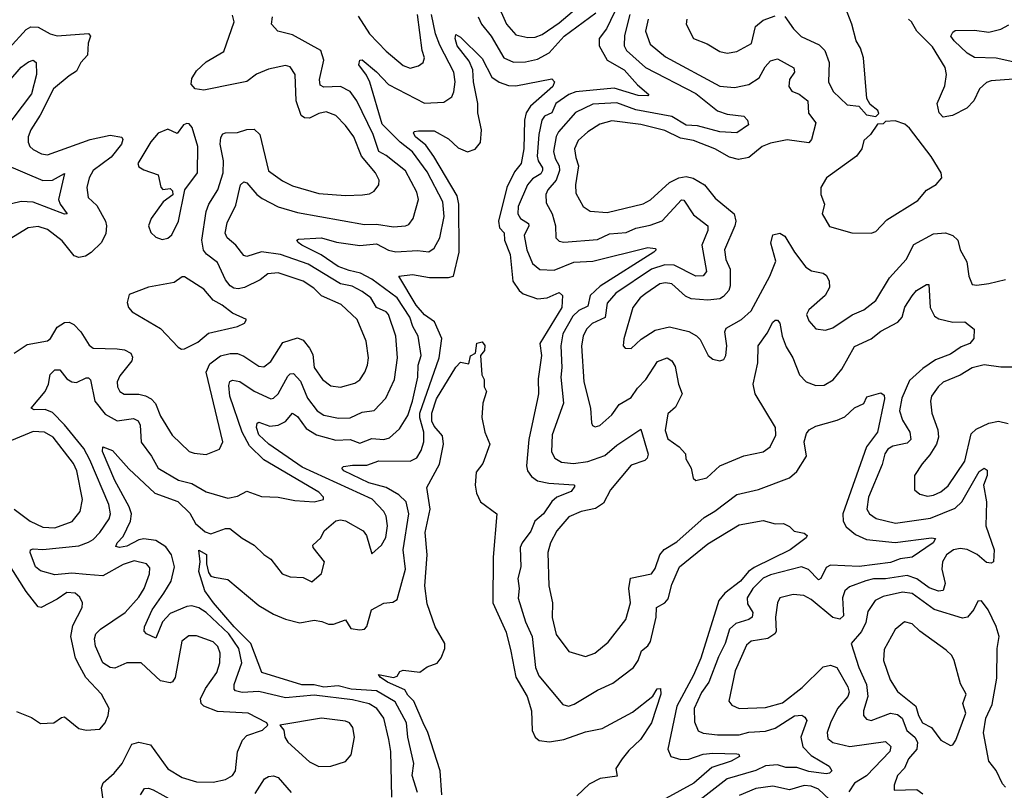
# Model space of a CAD drawing. Extents: x 1468344 to 1613994, y 525695 to 643861.
# Tile 325 of 427: x 1535328 to 1539429, y 626134 to 629343. Entities that reach past the tile are written whole.
import ezdxf

# ---------------------------------------------------------------- set-up
doc = ezdxf.new("R2010")
doc.units = 0

msp = doc.modelspace()

# ---------------------------------------------------------------- linework, layer by layer
at = {"layer": '0CON10XD'}
for points in [[(1537315.3, 629415), (1537355.8, 629325), (1537395, 629280.8), (1537445, 629268.9), (1537475, 629271.2), (1537505, 629282), (1537575, 629331), (1537701.9, 629438.2)], [(1538895, 628940), (1538907.5, 628952.5), (1538902.5, 628965), (1538870.5, 628990.5), (1538856.7, 629015), (1538843.1, 629185), (1538830, 629225), (1538812.1, 629255), (1538794.5, 629325), (1538755.8, 629424.2)], [(1537238.5, 629355), (1537251.7, 629325), (1537292.3, 629275), (1537344.8, 629184.8), (1537385, 629166.9), (1537435, 629167.7), (1537485, 629179.6), (1537533.4, 629205), (1537595.7, 629275), (1537728.6, 629371.4)], [(1537805.2, 629375), (1537771.9, 629305), (1537742.4, 629265), (1537741.5, 629235), (1537775.4, 629175), (1537846.5, 629135), (1537901.9, 629071.9), (1537948.7, 629031.3), (1537945, 629026.2), (1537905, 629027.1), (1537805, 629058.6), (1537645, 629042.9), (1537615, 629031.6), (1537561.8, 628995), (1537544.7, 628955), (1537515, 628941.2), (1537503.1, 628925), (1537490.6, 628865), (1537483.9, 628775), (1537487.9, 628755), (1537506.4, 628726.4), (1537506.5, 628715), (1537498.6, 628701.4), (1537465, 628680.8), (1537444, 628656), (1537405, 628565.6), (1537403.3, 628535), (1537415, 628516), (1537447.7, 628495), (1537449.3, 628485), (1537429.1, 628445), (1537440.5, 628385), (1537465, 628328.2), (1537495, 628302.8), (1537555, 628300), (1537636.6, 628333.4), (1537715, 628337.9), (1537945, 628395.3), (1537975, 628390), (1537978.8, 628385), (1537969.2, 628375), (1537746.7, 628233.3), (1537704.1, 628195), (1537695, 628150), (1537657.5, 628132.5), (1537631.8, 628108.2), (1537591.3, 628035), (1537582.2, 627985), (1537587, 627895), (1537582.3, 627855), (1537593.5, 627746.5), (1537545.8, 627615), (1537543.7, 627543.7), (1537556.9, 627516.9), (1537585, 627501.2), (1537635, 627495.7), (1537695, 627503), (1537765, 627528.6), (1537815, 627571.2), (1537915, 627637.5), (1537945.7, 627534.3), (1537942.3, 627517.7), (1537931.9, 627508.1), (1537875, 627487.9), (1537789, 627385), (1537760.3, 627329.7), (1537727.3, 627307.3), (1537667.1, 627295), (1537615, 627273.2), (1537566, 627215), (1537539.7, 627165), (1537527.8, 627125), (1537532.7, 626985), (1537548.1, 626915), (1537546.6, 626853.4), (1537563.3, 626783.3), (1537615, 626712), (1537685, 626690.6), (1537724.6, 626705.4), (1537778.8, 626751.2), (1537852.5, 626845), (1537872.8, 626915), (1537865.8, 626975), (1537873, 627017), (1537959.4, 627035), (1537975, 627057.1), (1537995.2, 627115), (1538013.3, 627136.7), (1538065, 627168.8), (1538179.9, 627270.1), (1538224, 627296), (1538315, 627366.5), (1538405, 627387.1), (1538535.2, 627434.8), (1538565, 627461.2), (1538606.2, 627525), (1538595.8, 627585), (1538605, 627620), (1538616.2, 627635), (1538645, 627651.2), (1538733.8, 627675), (1538765, 627689.2), (1538805, 627727.3), (1538844.2, 627745), (1538856.8, 627773.2), (1538915, 627790), (1538929.2, 627779.3), (1538930, 627765), (1538901.3, 627625), (1538855, 627563.9), (1538756.9, 627285), (1538758.4, 627255), (1538770.9, 627230.9), (1538809.1, 627199.1), (1538855, 627178.8)], [(1535305, 627954), (1535359.5, 627990.5), (1535445, 628005.6), (1535456.9, 628015), (1535485, 628062.9), (1535515, 628081.9), (1535535, 628084.2), (1535553.4, 628073.4), (1535583, 628043), (1535617.3, 627987.3), (1535635, 627975.5), (1535735, 627973.3), (1535765, 627968.7), (1535790.9, 627955), (1535797.9, 627937.9), (1535795, 627922), (1535745, 627859.5), (1535734.7, 627835), (1535736.2, 627815), (1535745.6, 627795), (1535763.2, 627783.2), (1535825, 627784.4), (1535853, 627777), (1535876.2, 627765), (1535894.7, 627745), (1535915, 627691.9), (1535963.4, 627613.4), (1536035, 627545.6), (1536055, 627537.8), (1536105, 627532.5), (1536160.8, 627555), (1536174.5, 627585), (1536105.8, 627875), (1536120, 627910), (1536165, 627943.1), (1536205, 627952.9), (1536235, 627952.8), (1536262.5, 627942.5), (1536325, 627900), (1536345, 627897.9), (1536375, 627920.4), (1536425, 627999.3), (1536485, 628018.1), (1536508.7, 628008.7), (1536535.2, 627975.2), (1536548.8, 627948.8), (1536555.3, 627895), (1536589.6, 627845), (1536625, 627818.2), (1536665, 627812.3), (1536725, 627830), (1536745, 627843.6), (1536765.8, 627875.8), (1536777.5, 627905), (1536781.1, 627935), (1536771.8, 628005), (1536733.8, 628095), (1536667.5, 628157.5), (1536585, 628192.8), (1536553.6, 628225), (1536508.5, 628255), (1536405, 628288.9), (1536362, 628285), (1536330.4, 628259.6), (1536265, 628228.4), (1536237.8, 628222.2), (1536220.6, 628225), (1536204.7, 628235), (1536185, 628260), (1536152.5, 628332.5), (1536107.1, 628367.1), (1536094.1, 628384.1), (1536087.5, 628425), (1536105.8, 628544.2), (1536116.7, 628575), (1536153.3, 628635), (1536175.6, 628705), (1536177.2, 628755), (1536164.1, 628825), (1536166.6, 628853.4), (1536175, 628867.5), (1536185, 628871.8), (1536235, 628874.2), (1536275, 628886.1), (1536305, 628887.8), (1536329.1, 628865), (1536365, 628714.5), (1536422.6, 628672.6), (1536465, 628651.8), (1536575, 628619.4), (1536685, 628611.8), (1536756.2, 628613.8), (1536785, 628617.8), (1536805, 628628.6), (1536824.4, 628655), (1536825.5, 628675), (1536810.8, 628705), (1536752.5, 628775), (1536719.5, 628855), (1536685, 628902.7), (1536645, 628944.6), (1536605, 628959.1), (1536575, 628952.9), (1536535, 628933.7), (1536515, 628934.7), (1536500.8, 628945), (1536479.4, 629005), (1536475.4, 629115), (1536455, 629147.1), (1536435, 629152.9), (1536365, 629137.9), (1536315, 629116.1), (1536275, 629085.9), (1536226.4, 629076.4), (1536095, 629049.7), (1536060, 629055), (1536043.1, 629075), (1536045, 629098.1), (1536065, 629130), (1536105, 629168.5), (1536179.2, 629210.8), (1536221.3, 629335), (1536215, 629362.9)], [(1535677.3, 626085), (1535669.6, 626145), (1535676, 626165), (1535721.5, 626205), (1535755.3, 626245), (1535795, 626325.9), (1535825, 626334.3), (1535872.9, 626322.9), (1535945, 626223.8), (1536005, 626187.8), (1536065, 626168.9), (1536135, 626168), (1536185, 626178.9), (1536215, 626195.7), (1536226.7, 626215), (1536235.3, 626294.7), (1536256.6, 626343.4), (1536275, 626362.2), (1536340, 626385), (1536362.5, 626405), (1536357.5, 626415), (1536280, 626455), (1536152.6, 626462.6), (1536095.6, 626485), (1536084.6, 626495), (1536081.1, 626515), (1536102.2, 626557.8), (1536149.7, 626625), (1536162.6, 626665), (1536163.6, 626705), (1536153.6, 626733.6), (1536135, 626752), (1536065, 626777.7), (1536032.6, 626777.4), (1536004.2, 626755.8), (1535975.8, 626604.2), (1535965, 626585.8), (1535955, 626581.9), (1535915, 626590.5), (1535835, 626665.3), (1535775, 626665.3), (1535725, 626642.5), (1535705, 626645.4), (1535675, 626664.5), (1535643.9, 626735), (1535640, 626765), (1535645.3, 626785), (1535664.6, 626805), (1535768.2, 626875), (1535825, 626938.5), (1535847.4, 626975), (1535868.7, 627035), (1535871.2, 627061.2), (1535857.3, 627077.3), (1535805, 627090.4), (1535758.8, 627075), (1535675, 627027.5), (1535605, 627032.8), (1535545, 627039), (1535475, 627031.9), (1535415, 627048.6), (1535394.1, 627065), (1535371.8, 627125), (1535373.1, 627135), (1535385, 627139.6), (1535425, 627136.7), (1535575, 627152.7), (1535615, 627167.1), (1535635, 627178.9), (1535662.4, 627207.6), (1535700.6, 627265), (1535707.3, 627285), (1535700, 627325), (1535620.9, 627510.9), (1535595, 627557.2), (1535515, 627656.8), (1535465, 627707), (1535435, 627720.5), (1535388.5, 627718.5), (1535376.9, 627725), (1535435, 627795.6), (1535448.8, 627825), (1535455, 627865.7), (1535474.8, 627885.2), (1535495, 627884.6), (1535525, 627847.9), (1535545.4, 627834.6), (1535565, 627831.8), (1535605, 627851.8), (1535615, 627852.2), (1535623.8, 627843.8), (1535640.8, 627755), (1535685, 627701.2), (1535735, 627672.4), (1535802.3, 627682.2), (1535822.5, 627672.5), (1535829.8, 627655), (1535834.1, 627584.1), (1535877.8, 627525), (1535905.4, 627475), (1535990.6, 627425), (1536045, 627411.2), (1536105, 627376.9), (1536195, 627350.9), (1536235, 627358.9), (1536275, 627379.5), (1536335, 627358.1), (1536405, 627354.4), (1536475, 627341.4), (1536554.8, 627335.2), (1536594.2, 627345), (1536594.4, 627355), (1536574.5, 627375), (1536345, 627510.2), (1536285, 627568.1), (1536254.8, 627625), (1536203.3, 627775), (1536199.5, 627820.5), (1536204.1, 627835.9), (1536215, 627842.5), (1536245, 627837.2), (1536305, 627796.5), (1536375, 627764.7), (1536385, 627766.7), (1536405, 627785.4), (1536445, 627858.5), (1536455, 627868.2), (1536469.3, 627869.3), (1536497.7, 627837.7), (1536527.2, 627767.2), (1536567.2, 627715), (1536595.7, 627695.7), (1536656.4, 627683.6), (1536705, 627684.7), (1536755, 627708.5), (1536805, 627715.4), (1536853.4, 627766.6), (1536890.2, 627845), (1536901.4, 627935), (1536895.2, 628025), (1536865, 628115.3), (1536855, 628126.3), (1536815, 628144.6), (1536791.6, 628185), (1536755, 628211), (1536713.6, 628233.6), (1536665, 628243.5), (1536530.3, 628325), (1536414.5, 628365), (1536335, 628377), (1536275, 628356.9), (1536261.5, 628361.5), (1536228.5, 628405), (1536192.3, 628435), (1536184.7, 628455), (1536193.2, 628496.8), (1536228.7, 628571.3), (1536247.8, 628655), (1536262.5, 628667.5), (1536275, 628664.4), (1536315.6, 628615.6), (1536338.5, 628598.5), (1536405, 628563.4), (1536485, 628540.8), (1536765, 628490), (1536815, 628492.4), (1536885, 628480.9), (1536935, 628484.7), (1536948.9, 628491.1), (1536967.5, 628515), (1536989.2, 628595), (1536982.5, 628625), (1536935, 628713.8), (1536855, 628778.4), (1536824.8, 628795), (1536800.3, 628865), (1536733.2, 629005), (1536705, 629043.8), (1536665, 629064.7), (1536595, 629062.2), (1536580.1, 629070.1), (1536577, 629095), (1536595.3, 629175), (1536582.5, 629215), (1536465, 629280.7), (1536403.3, 629295), (1536377.5, 629325), (1536382, 629355)], [(1536877.9, 626105), (1536873.9, 626295), (1536866.2, 626345), (1536845, 626434.4), (1536815.4, 626475), (1536783.7, 626493.7), (1536715, 626510.3), (1536555, 626530.1), (1536435, 626519.3), (1536325, 626545.2), (1536255, 626541.6), (1536228, 626548), (1536221.5, 626555), (1536221.6, 626575), (1536253.7, 626665), (1536241.7, 626725), (1536199.2, 626785), (1536105, 626874.4), (1536075, 626893.5), (1536045, 626901.9), (1536025, 626900), (1535955, 626870.2), (1535922.7, 626835), (1535895, 626767.5), (1535856.3, 626786.3), (1535846.9, 626796.9), (1535847.9, 626815), (1535880.5, 626885), (1535929.5, 626955), (1535958.7, 627005), (1535972.6, 627065), (1535961.3, 627115), (1535937.8, 627147.8), (1535895, 627174.1), (1535845, 627181.3), (1535825, 627177.5), (1535775, 627150.3), (1535744.6, 627144.6), (1535729.3, 627149.3), (1535734.5, 627165), (1535759.3, 627190.7), (1535789.6, 627255), (1535794, 627285), (1535784, 627315), (1535724.4, 627424.5), (1535673.4, 627545), (1535675, 627564), (1535715, 627549.5), (1535782.9, 627472.9), (1535891.1, 627371.1), (1535986.7, 627336.7), (1536037.6, 627287.6), (1536061, 627245), (1536101, 627211.1), (1536125, 627202.4), (1536185, 627224.1), (1536204.3, 627224.3), (1536255, 627184.2), (1536304.4, 627155), (1536345, 627116), (1536375, 627096.7), (1536422, 627035), (1536455, 627023.3), (1536509.7, 627019.7), (1536545, 627002), (1536585, 627037.5), (1536598.1, 627085), (1536551.2, 627145), (1536550, 627155), (1536583.3, 627185), (1536596.7, 627215), (1536645, 627255.8), (1536665, 627260.6), (1536685, 627256.5), (1536759.1, 627215), (1536772.6, 627195), (1536795, 627118.8), (1536835, 627154.7), (1536853, 627187), (1536860.1, 627235), (1536855.2, 627275.2), (1536844.6, 627294.6), (1536796.6, 627346.6), (1536505, 627480.2), (1536366, 627575), (1536324.8, 627615), (1536314.2, 627645), (1536317.1, 627662.9), (1536325, 627666.9), (1536371, 627651), (1536405, 627654.3), (1536435, 627670.3), (1536465, 627705.4), (1536485, 627691.5), (1536521.4, 627641.4), (1536565, 627614.3), (1536645, 627592.3), (1536705, 627595.6), (1536745, 627580), (1536795, 627598.9), (1536845, 627594.7), (1536868.5, 627601.5), (1536910.4, 627639.6), (1536944.8, 627695.2), (1536965.2, 627755), (1536987.4, 627855), (1536988, 627905), (1537000, 627945), (1536987.5, 628025), (1536965.7, 628065), (1536954.1, 628105), (1536901, 628185), (1536795, 628262.8), (1536747.4, 628287.4), (1536701.2, 628298.8), (1536655.3, 628315), (1536583.5, 628363.5), (1536504, 628405), (1536488, 628415), (1536483.3, 628425), (1536490.3, 628429.7), (1536585, 628434.7), (1536647.5, 628417.5), (1536745, 628403.3), (1536815, 628409.4), (1536865, 628383), (1536895, 628377), (1536985, 628382.2), (1537032.7, 628377.3), (1537055, 628392.2), (1537078.6, 628435), (1537096.8, 628523.2), (1537090.4, 628585), (1537025, 628709.4), (1536965, 628793), (1536913.7, 628833.7), (1536838.5, 628908.5), (1536787.3, 629082.7), (1536773, 629113), (1536741.6, 629155), (1536744.5, 629175), (1536755, 629176.2), (1536815, 629126.8), (1536865, 629073.5), (1537015, 628995.8), (1537095, 629000), (1537127.9, 629022.1), (1537136.8, 629043.2), (1537141.6, 629085), (1537136.8, 629125), (1537077.9, 629237.9), (1537059.7, 629285), (1537043.8, 629365)], [(1536738.7, 629358.7), (1536786, 629285), (1536855, 629212.8), (1536925, 629152.3), (1536955, 629141.8), (1536988.9, 629151.1), (1537009.4, 629165), (1537014.5, 629185), (1537004.7, 629215), (1536984.8, 629365)], [(1537869.3, 629365), (1537847.4, 629277.4), (1537846.2, 629235), (1537855.3, 629215), (1537935, 629143.9), (1538145, 629035.7), (1538235, 628964.1), (1538275, 628950.6), (1538345, 628941.5), (1538360, 628925), (1538364.5, 628905), (1538315, 628872.5), (1538245, 628877), (1538151.1, 628901.1), (1538104.1, 628904.1), (1538045, 628940.5), (1537895, 628968.1), (1537815, 628997.4), (1537715, 628991), (1537642.9, 628957.1), (1537573.1, 628876.9), (1537563.1, 628856.9), (1537551.2, 628795), (1537558.5, 628765), (1537575.9, 628735), (1537576.6, 628715), (1537563.2, 628675), (1537528.6, 628635), (1537520, 628615), (1537520.9, 628580.9), (1537546.7, 628535), (1537560, 628485), (1537561.8, 628435), (1537575, 628420.9), (1537595, 628416.8), (1537735, 628428.1), (1537785, 628451), (1537855, 628456.6), (1537895, 628474.8), (1537955, 628487), (1538005, 628506.3), (1538085, 628592.5), (1538095, 628591.5), (1538135, 628530.8), (1538194.3, 628484.3), (1538195.2, 628465), (1538169.3, 628405), (1538189.3, 628295), (1538175, 628276.9), (1538145, 628274.8), (1538055, 628321.3), (1538015, 628322.7), (1537959.6, 628305), (1537811.4, 628205), (1537775, 628163.1), (1537766.5, 628103.5), (1537712.5, 628077.5), (1537689.3, 628055), (1537675.3, 628025), (1537668.1, 627985), (1537678.2, 627835), (1537705.6, 627725), (1537709.5, 627665), (1537713.9, 627653.9), (1537725, 627647.5), (1537745, 627653.8), (1537795, 627697.9), (1537825, 627740.4), (1537875, 627770.4), (1537901, 627809), (1537935.8, 627845), (1537985, 627920), (1538025, 627934.5), (1538045, 627923.3), (1538058.9, 627898.9), (1538072.4, 627825), (1538088.1, 627785), (1538060.4, 627729.6), (1538028, 627702), (1538017.5, 627632.5), (1538027.6, 627597.6), (1538075, 627564.4), (1538101.9, 627535), (1538103.3, 627515), (1538125.6, 627475), (1538134, 627434), (1538145, 627424.2), (1538190, 627435), (1538245, 627485.5), (1538345, 627526.5), (1538425, 627543.8), (1538454.5, 627565), (1538477.4, 627612.6), (1538475.9, 627645), (1538391.6, 627785), (1538383.5, 627825), (1538402.8, 627915), (1538404.6, 627985), (1538442, 628038), (1538465, 628084.3), (1538475, 628091.4), (1538485, 628092), (1538495, 628080), (1538504.4, 628025), (1538521, 627981), (1538548, 627935), (1538576, 627865), (1538603.6, 627835), (1538645, 627819.6), (1538679.3, 627820.7), (1538717.1, 627842.9), (1538752.3, 627887.7), (1538805, 627982.5), (1538875, 628014.8), (1538915, 628045.9), (1538986.6, 628083.4), (1539003.5, 628105), (1539015, 628145.6), (1539045, 628192.9), (1539064.2, 628215), (1539105, 628241.2), (1539115, 628240), (1539121.2, 628145), (1539138, 628108), (1539156.9, 628096.9), (1539215, 628083.1), (1539265.4, 628085.4), (1539303.8, 628055), (1539302.5, 628015), (1539285.8, 627995), (1539249.3, 627980.7), (1539205, 627951.1), (1539142.8, 627927.2), (1539089.7, 627890.3), (1539035, 627841.2), (1539002.3, 627767.7), (1538993.4, 627715), (1539005.8, 627675), (1539035.3, 627625), (1539039.6, 627595), (1539025, 627579.4), (1538965, 627567), (1538944.8, 627555.2), (1538931.2, 627535), (1538920.5, 627490.5), (1538863.9, 627355), (1538857.5, 627305), (1538868.2, 627285), (1538895.7, 627265.7), (1538976.8, 627246.8), (1539122.3, 627267.7), (1539225, 627309.4), (1539252.1, 627335), (1539325, 627462.2), (1539345, 627475.2), (1539357.4, 627467.4), (1539357.5, 627445), (1539343.3, 627405), (1539354.7, 627335), (1539352.6, 627235), (1539387.8, 627135), (1539384.5, 627085.5), (1539375, 627080), (1539355, 627082.6), (1539316.2, 627116.2), (1539275, 627137.5), (1539245, 627141.7), (1539217.5, 627135), (1539188.6, 627115), (1539171.6, 627085), (1539169.8, 627055), (1539182.5, 626995), (1539175, 626965.8), (1539155, 626963.3), (1539116.7, 626976.7), (1539065, 627014.2), (1539025, 627028.4), (1538935, 627014.9), (1538885, 627014.8), (1538853.3, 627006.7), (1538785, 626980.9), (1538765.7, 626964.3), (1538755.3, 626935), (1538759.1, 626860.9), (1538745, 626846.2), (1538715, 626854.3), (1538625, 626928.8), (1538595, 626945.8), (1538550.7, 626949.3), (1538495, 626935.6), (1538485.3, 626914.7), (1538476.8, 626855), (1538479.7, 626795), (1538473.9, 626785), (1538445, 626766.2), (1538375, 626755.3), (1538355, 626737.8), (1538308.3, 626631.7), (1538281.9, 626505), (1538295, 626488.6), (1538325, 626474.6), (1538435, 626478.9), (1538505, 626497.8), (1538588.1, 626561.9), (1538675, 626648.6), (1538705, 626655.4), (1538732.5, 626645), (1538777.9, 626565), (1538783.4, 626543.4), (1538778.1, 626525), (1538735.2, 626475), (1538705.8, 626415), (1538691.8, 626375), (1538695, 626350), (1538715, 626333.5), (1538786.1, 626316.1), (1538935, 626337.5), (1538956.8, 626316.8), (1538952.9, 626295), (1538855, 626194.3), (1538805, 626163.4), (1538782, 626128)], [(1537946, 629345), (1537935.3, 629295.3), (1537955, 629241.5), (1538018.5, 629188.5), (1538245, 629067.1), (1538305, 629061.1), (1538365, 629073.4), (1538408.9, 629101.1), (1538433, 629147), (1538455, 629171.5), (1538485, 629181.1), (1538552.5, 629142.5), (1538555.2, 629125), (1538534.1, 629095), (1538531.6, 629065), (1538545, 629046.2), (1538575, 629033.3), (1538611.1, 629005), (1538614.2, 628954.3), (1538645, 628913.3), (1538625.7, 628844.3), (1538615, 628831.1), (1538525, 628843.5), (1538455, 628829.2), (1538421.5, 628815), (1538365, 628769.6), (1538321.7, 628761.7), (1538285, 628770.8), (1538223.1, 628805), (1538135, 628840.7), (1538080.1, 628850.1), (1538015, 628881.9), (1537915, 628907), (1537795, 628922.5), (1537745, 628907.9), (1537695, 628876), (1537655, 628840.4), (1537638.9, 628805), (1537645, 628769.4), (1537656.3, 628735), (1537643.1, 628655), (1537645, 628621.2), (1537675, 628565.6), (1537705, 628545.5), (1537775, 628540.8), (1537925, 628576.4), (1537956.2, 628593.8), (1538035.5, 628665), (1538074.5, 628685.5), (1538105, 628689.8), (1538133.6, 628683.6), (1538181.1, 628655), (1538225, 628599.5), (1538304.2, 628534.3), (1538310.7, 628505), (1538306.5, 628485), (1538264.2, 628385), (1538269.2, 628345), (1538288.1, 628305), (1538288, 628235), (1538281.8, 628215), (1538259.5, 628190.5), (1538245, 628181.1), (1538195, 628175.4), (1538125, 628181.2), (1538101.8, 628191.8), (1538045, 628242.7), (1538017.8, 628247.8), (1537995, 628242.8), (1537936.4, 628203.6), (1537913.3, 628185), (1537882.7, 628145), (1537844.1, 628014.1), (1537842, 627985), (1537850, 627975), (1537875, 627974.2), (1537916.5, 628013.5), (1537975, 628050), (1538035, 628063.8), (1538115, 628044.5), (1538146.8, 628026.8), (1538162.1, 628012.1), (1538196.2, 627945), (1538215, 627930), (1538245, 627922), (1538261.2, 627928.8), (1538269.2, 627945), (1538273.1, 627985), (1538265.9, 628044.1), (1538270.8, 628059.2), (1538335, 628094.3), (1538375, 628131.1), (1538452.2, 628275), (1538477.4, 628337.4), (1538456.7, 628413.3), (1538465, 628447.5), (1538495, 628454), (1538515, 628442), (1538555.2, 628375.2), (1538603.2, 628313.2), (1538626.9, 628296.9), (1538675, 628287.8), (1538688.5, 628278.5), (1538700.6, 628255), (1538701.4, 628228.6)], [(1538106.5, 629345), (1538104.5, 629325), (1538135, 629265.6), (1538192.3, 629242.3), (1538245, 629211.2), (1538274.6, 629204.6), (1538315, 629210.5), (1538376.1, 629243.9), (1538392.9, 629315), (1538425, 629341.2), (1538475, 629360)], [(1538515, 629356.2), (1538551.9, 629305), (1538583.7, 629273.7), (1538658.5, 629238.5), (1538681.5, 629215), (1538699.6, 629165), (1538697.8, 629085), (1538716.2, 629045), (1538775, 628988.8), (1538823.3, 628983.3), (1538855, 628946.7), (1538895, 628940)], [(1539505, 629099.2), (1539375, 629088.3), (1539355, 629081.2), (1539325.8, 629055), (1539302.5, 629005), (1539273.1, 628975), (1539213.1, 628945), (1539175, 628937.5), (1539157.8, 628955), (1539150, 628995), (1539181.7, 629068.2), (1539188.5, 629115), (1539183.4, 629145), (1539130.3, 629230.3), (1539064.6, 629295), (1539043.5, 629335), (1539030.6, 629345)], [(1535285.2, 629224.8), (1535355, 629302.5), (1535375, 629313.2), (1535405, 629312.8), (1535455.8, 629285), (1535485, 629276.6), (1535615, 629286.1), (1535622.9, 629275), (1535613.4, 629245), (1535610.5, 629195), (1535583.6, 629165), (1535565, 629129.2), (1535535, 629109.7), (1535469.4, 629055), (1535413.7, 628946.3), (1535374.7, 628885), (1535363.2, 628855), (1535363.1, 628833.1), (1535371.1, 628815), (1535385, 628802.7), (1535419.2, 628785), (1535445, 628780), (1535622, 628845), (1535705, 628862.5), (1535754.5, 628854.5), (1535758.2, 628845), (1535752.5, 628825), (1535709.6, 628770.4), (1535634.2, 628715), (1535618.2, 628685), (1535608.4, 628645), (1535613.1, 628603.1), (1535649.2, 628569.2), (1535685.3, 628505), (1535690.3, 628485), (1535686.6, 628453.4), (1535669.3, 628415), (1535626.3, 628373.7), (1535601.9, 628358.1), (1535575, 628352.8), (1535555, 628360.4), (1535505, 628421.8), (1535445, 628469.4), (1535405, 628481.8), (1535363.9, 628476.1), (1535285, 628428.1)], [(1539465, 629168.1), (1539395, 629182.8), (1539305, 629185.9), (1539275, 629204.2), (1539220.5, 629255), (1539207.1, 629275), (1539215, 629292), (1539225, 629297.8), (1539305, 629299.3), (1539365, 629291), (1539415, 629304.1), (1539448.3, 629321.7)], [(1536985.9, 626125), (1536963.1, 626195), (1536970.2, 626245), (1536944.8, 626355), (1536940.2, 626415), (1536892.7, 626502.7), (1536815, 626548), (1536708.6, 626555), (1536655, 626569.8), (1536595, 626563.9), (1536555, 626572.6), (1536503.8, 626573.8), (1536337.5, 626625), (1536290.9, 626745), (1536221.3, 626815), (1536135.2, 626915), (1536100, 626965), (1536075.2, 627045), (1536080.5, 627085), (1536075, 627134), (1536106, 627116), (1536106.7, 627076.7), (1536115, 627041.2), (1536125, 627026), (1536138.8, 627021.2), (1536195, 627012.5), (1536325, 626903.8), (1536385, 626867.7), (1536435, 626847.1), (1536495, 626832), (1536555, 626842.2), (1536587.4, 626837.4), (1536615, 626825.6), (1536635, 626825.7), (1536685, 626843.3), (1536707.6, 626807.6), (1536745, 626802.2), (1536765, 626805.6), (1536773.9, 626816.1), (1536794.4, 626885.6), (1536845, 626914), (1536882.7, 626917.3), (1536901.2, 626928.8), (1536935.6, 627055), (1536925.2, 627135), (1536948.7, 627285), (1536938.4, 627335), (1536907.4, 627365), (1536855, 627395.5), (1536782.3, 627415), (1536678, 627465), (1536670, 627475), (1536677.7, 627482.3), (1536715, 627488), (1536775, 627488.2), (1536825, 627506.1), (1536955, 627504.3), (1536981.9, 627518.1), (1537001.1, 627548.9), (1537012, 627585), (1537012.3, 627625), (1536994.9, 627685), (1536995.7, 627705), (1537075.4, 627935), (1537086.9, 628015), (1537056.8, 628085), (1537015, 628113.6), (1536979.6, 628155), (1536907.5, 628275), (1536965, 628282), (1537035, 628269.6), (1537115, 628269.6), (1537135, 628275.7), (1537159.6, 628375), (1537157.9, 628575), (1537150.5, 628610.5), (1537053.4, 628773.4), (1537020.6, 628820.6), (1536976.5, 628855), (1536968.8, 628871.2), (1536971.7, 628878.3), (1536988.9, 628881.1), (1537055, 628880.5), (1537115, 628847.1), (1537155, 628809.2), (1537193, 628793), (1537225, 628803.6), (1537248, 628832), (1537252.4, 628885), (1537236.7, 628955), (1537237.3, 628995), (1537218.9, 629085), (1537215.8, 629135), (1537200.4, 629170.4), (1537150.6, 629235), (1537142.5, 629265), (1537145, 629281.2), (1537165, 629270.5), (1537255, 629181.6), (1537295, 629104), (1537325, 629083.6), (1537365, 629070), (1537395, 629067.5), (1537545, 629097.8), (1537555.7, 629085), (1537549.4, 629065), (1537456.4, 628983.6), (1537438.4, 628955), (1537431.3, 628925), (1537428.7, 628805), (1537417.8, 628745), (1537389.7, 628710.3), (1537357.7, 628645), (1537322.1, 628505), (1537326.9, 628476.9), (1537346.2, 628456.2), (1537347.6, 628425), (1537371.2, 628365), (1537382, 628255), (1537408.9, 628215), (1537425, 628201.8), (1537485, 628181.2), (1537525, 628184.4), (1537575, 628207.5), (1537589.4, 628195), (1537585.9, 628145), (1537494.4, 627995), (1537501.2, 627945), (1537487.3, 627847.3), (1537489.3, 627785), (1537484.5, 627764.5), (1537449.1, 627595), (1537439, 627485), (1537443.7, 627465), (1537460.6, 627440.6), (1537485, 627422.9), (1537532.9, 627412.9), (1537636.5, 627406.5), (1537641.2, 627401.2), (1537625, 627377.9), (1537565, 627355.2), (1537545, 627337.1), (1537510.2, 627285), (1537473.4, 627255), (1537456.9, 627213.1), (1537420.9, 627165), (1537413.4, 627145), (1537415.6, 627065), (1537403.6, 627016.4), (1537409.5, 626975), (1537404.8, 626934.8), (1537435.7, 626835), (1537463, 626775), (1537476.4, 626645), (1537490.1, 626610.1), (1537591.3, 626491.3), (1537614.6, 626484.6), (1537637.9, 626492.1), (1537735, 626550.9), (1537799.4, 626580.6), (1537884.7, 626645), (1537904.7, 626675), (1537918.5, 626715), (1537944.8, 626735.2), (1537956.1, 626753.9), (1537980, 626855), (1537980.4, 626895), (1538015, 626915.3), (1538029.1, 626930.9), (1538045, 626990.9), (1538076.8, 627065), (1538195, 627160.9), (1538325, 627239.1), (1538425, 627258.1), (1538475, 627244), (1538510, 627245), (1538535, 627232.5), (1538553.8, 627213.8), (1538595.8, 627205), (1538607.8, 627195), (1538604.4, 627185), (1538538.1, 627135), (1538387.8, 627062.2), (1538364.5, 627045.5), (1538330, 627005), (1538265.3, 626955), (1538241.1, 626925), (1538165.9, 626685), (1538135, 626613.6), (1538065.2, 626485), (1538028.2, 626305), (1538040.8, 626275), (1538082.7, 626262.7), (1538115, 626264.3), (1538175, 626283.9), (1538215, 626289), (1538316, 626286), (1538323.9, 626283.9), (1538326.2, 626275), (1538292, 626255), (1538211.5, 626228.5), (1538135.8, 626164.2), (1538019.5, 626100.5)], [(1535283.8, 629086.2), (1535334.4, 629145.6), (1535365, 629167.7), (1535385, 629175.5), (1535397.5, 629165), (1535398.2, 629115), (1535378.3, 629035), (1535224.8, 628835)], [(1538875, 628454.3), (1538895, 628460.8), (1538940.5, 628509.5), (1539069.1, 628590.9), (1539105, 628634), (1539145, 628656.7), (1539169.4, 628685), (1539166.7, 628705), (1539125, 628774.2), (1539035, 628891.2), (1539015, 628908), (1538975, 628922.5), (1538935, 628920), (1538925, 628910), (1538901.7, 628908.3), (1538872.5, 628865), (1538845, 628840), (1538836.2, 628805), (1538813.8, 628775), (1538688.8, 628685), (1538665.8, 628645), (1538665.7, 628615), (1538680, 628575), (1538670.6, 628535), (1538701.5, 628481.5), (1538795, 628456.2), (1538875, 628454.3)], [(1535922.3, 628427.7), (1535945, 628433.3), (1535962.3, 628447.7), (1535990, 628505), (1536016, 628635), (1536069.4, 628705), (1536070.6, 628815), (1536047.1, 628895), (1536035, 628909.2), (1536025, 628911.4), (1536011.4, 628905), (1535985, 628868.8), (1535945, 628887.8), (1535905, 628871.5), (1535874.6, 628835), (1535820.6, 628745), (1535825, 628731.2), (1535845, 628718), (1535905, 628696.7), (1535916.1, 628646.1), (1535925, 628636.7), (1535955, 628640), (1535965, 628630), (1535965.8, 628614.2), (1535925.7, 628584.3), (1535876.4, 628515), (1535864.6, 628485), (1535875, 628457.5), (1535895, 628438.1), (1535922.3, 628427.7)], [(1535265, 628742.1), (1535425, 628674.2), (1535465, 628674.7), (1535515, 628702.5), (1535489.6, 628595), (1535497.1, 628575), (1535526.7, 628535), (1535515, 628533.9), (1535385, 628584.1), (1535335, 628586.5), (1535295, 628575.9)], [(1538701.4, 628228.6), (1538683.6, 628195), (1538614.7, 628135.3), (1538605.6, 628115), (1538615, 628088.8), (1538645, 628055.8), (1538685, 628050), (1538715, 628059.5), (1538795.8, 628114.2), (1538845, 628134.7), (1538895, 628173.5), (1538951.2, 628268.8), (1539021.1, 628345), (1539053.2, 628406.8), (1539135, 628451.3), (1539185, 628456.4), (1539215.3, 628445.3), (1539235.2, 628425.2), (1539246, 628385), (1539273.9, 628335), (1539282.3, 628275), (1539295, 628240.8), (1539315, 628237.8), (1539364.5, 628244.5), (1539435, 628261.8)], [(1536001.8, 627971.8), (1536015, 627973.3), (1536069.9, 628000.1), (1536115, 628038.1), (1536235, 628066), (1536265, 628080), (1536272.5, 628095), (1536215, 628120.6), (1536171.4, 628155), (1536134.7, 628174.7), (1536095, 628220.5), (1536015, 628273.1), (1536005, 628272.9), (1535971.3, 628248.7), (1535865, 628229.1), (1535785, 628199.2), (1535775.7, 628165), (1535781.4, 628145), (1535796.4, 628126.4), (1535915, 628056.9), (1535989.1, 627979.1), (1536001.8, 627971.8)], [(1537086.2, 626115), (1537080.3, 626215), (1537028.6, 626375), (1537008.6, 626415), (1536970.6, 626505), (1536945, 626530.4), (1536932.8, 626552.8), (1536860.5, 626585), (1536830, 626605), (1536823.3, 626616.7), (1536885.7, 626604.3), (1536900, 626610), (1536911.4, 626628.6), (1536925, 626634), (1536995, 626626.2), (1537025, 626648.8), (1537066.6, 626663.4), (1537083.7, 626686.3), (1537099.5, 626725), (1537099.5, 626745), (1537059.5, 626815), (1537025, 626911.2), (1537015.4, 626985.4), (1537025.4, 627115), (1537017.4, 627207.4), (1537038.8, 627305), (1537024.2, 627395), (1537077.3, 627492.7), (1537093.6, 627575), (1537090, 627610), (1537055, 627650), (1537045, 627670.8), (1537045.5, 627705), (1537065, 627764), (1537145, 627896.2), (1537165, 627917.5), (1537199.3, 627910.7), (1537206, 627944), (1537226.7, 627955), (1537233.1, 627996.9), (1537255, 628001.9), (1537266.3, 627986.3), (1537264.5, 627965.5), (1537248, 627945), (1537253.7, 627863.7), (1537262.5, 627845), (1537263.3, 627815), (1537273.3, 627795), (1537257, 627747), (1537253.9, 627686.1), (1537265.9, 627625.9), (1537286, 627575), (1537257.5, 627495), (1537230.4, 627459.6), (1537225.5, 627405), (1537231.1, 627371.1), (1537248.1, 627335), (1537316, 627285), (1537300.3, 627105), (1537299.4, 626915), (1537355, 626792.5), (1537373.8, 626713.8), (1537394.4, 626605), (1537442.7, 626525), (1537460.6, 626465), (1537463.4, 626383.4), (1537475, 626355.5), (1537491.6, 626341.6), (1537535, 626336.1), (1537595, 626346.3), (1537685, 626377.7), (1537755, 626391.1), (1537880.5, 626459.5), (1537965, 626525.6), (1537983.6, 626556.4), (1537997.6, 626557.6), (1537998.3, 626535), (1537960.6, 626415), (1537914.5, 626345), (1537865, 626300), (1537837.7, 626265), (1537812, 626225), (1537817.5, 626192.5), (1537746.4, 626183.6), (1537700.5, 626159.5), (1537648.8, 626111.2)], [(1539485, 627896.7), (1539415, 627896.2), (1539345, 627906.2), (1539295, 627893.1), (1539245, 627863.3), (1539175, 627833.6), (1539153.6, 627815), (1539126.2, 627775), (1539122.5, 627755), (1539128.2, 627705), (1539152, 627635), (1539155.4, 627605), (1539146.8, 627575), (1539119.4, 627530.6), (1539086.7, 627493.3), (1539055.8, 627445), (1539055.9, 627385.9), (1539077, 627367), (1539109.7, 627359.7), (1539135, 627363.8), (1539165, 627377.3), (1539195, 627402.1), (1539264.8, 627505.2), (1539291.9, 627618.1), (1539312.5, 627637.5), (1539365, 627662.5), (1539405, 627671.8), (1539445, 627661.8)], [(1535305, 627305.5), (1535372.5, 627255), (1535425, 627229.7), (1535475, 627226.7), (1535547.1, 627252.9), (1535580.8, 627295), (1535589.4, 627345), (1535566.5, 627465), (1535552.3, 627495), (1535467.8, 627605), (1535432.5, 627625), (1535385, 627628.2), (1535295, 627590.7)], [(1535315, 626462.5), (1535377.7, 626437.7), (1535415, 626412.5), (1535470, 626415), (1535502.3, 626437.7), (1535515, 626440), (1535575, 626391.4), (1535605, 626383.8), (1535661.7, 626388.3), (1535684.4, 626415), (1535697.5, 626445), (1535700.8, 626475), (1535669.4, 626535), (1535604, 626604), (1535579.4, 626649.4), (1535561.1, 626685), (1535541.1, 626775), (1535549.8, 626820.3), (1535588.9, 626895), (1535590, 626915), (1535578.9, 626938.9), (1535560, 626955), (1535525, 626958.2), (1535485, 626929.6), (1535417.5, 626895), (1535405, 626898.6), (1535355, 626962.2), (1535228.5, 627158.5)], [(1538855, 627178.8), (1538975, 627165.7), (1539125.9, 627185.9), (1539142.5, 627182.5), (1539132.7, 627165), (1539045.2, 627104.8), (1538995, 627098.7), (1538955, 627083.4), (1538825, 627065.7), (1538705, 627071.9), (1538687.7, 627062.3), (1538665, 627015.8), (1538655, 627010.9), (1538613.5, 627053.5), (1538585, 627064.7), (1538455, 627031.2), (1538425, 627017), (1538381.9, 626975), (1538358.1, 626935), (1538360.3, 626910.3), (1538382.5, 626875), (1538379.7, 626855), (1538365.2, 626844.8), (1538311.7, 626828.3), (1538285.3, 626805), (1538267.4, 626745), (1538239.7, 626690.3), (1538199.4, 626585), (1538168.6, 626541.4), (1538137.6, 626475), (1538139.4, 626419.4), (1538155, 626382.3), (1538175, 626372.4), (1538235, 626364.7), (1538325, 626365.2), (1538365, 626375.9), (1538435, 626380.3), (1538475, 626393.3), (1538555, 626443.9), (1538586.5, 626446.5), (1538599.3, 626439.3), (1538606.9, 626425), (1538582, 626355), (1538590, 626315), (1538625, 626278.6), (1538700, 626235), (1538711.4, 626215), (1538701.2, 626205), (1538687.1, 626202.9), (1538615, 626212.5), (1538565, 626228.4), (1538518.9, 626228.9), (1538485, 626239.5), (1538435, 626236), (1538395, 626216.6), (1538275, 626182.4), (1538137.9, 626075)], [(1539435, 626147.1), (1539421.6, 626161.6), (1539395, 626216), (1539364.4, 626255), (1539343.3, 626373.3), (1539352.7, 626435), (1539378.5, 626491.5), (1539398.4, 626601.6), (1539400, 626725), (1539408, 626775), (1539395.8, 626815.8), (1539362.6, 626885), (1539335, 626922.7), (1539318.5, 626921.5), (1539302.4, 626887.6), (1539276.4, 626855), (1539255, 626850.5), (1539137.4, 626887.4), (1539045, 626953.4), (1539005, 626959.3), (1538925, 626941.6), (1538890.9, 626925), (1538861.3, 626878.7), (1538852.4, 626832.4), (1538835.3, 626795), (1538791.8, 626745), (1538823.4, 626645), (1538855.8, 626575), (1538861, 626525), (1538843.4, 626465), (1538843.6, 626445), (1538855, 626430.5), (1538875, 626425.4), (1538955, 626454.8), (1538985, 626450), (1539004.3, 626434.3), (1539023.6, 626383.6), (1539056.9, 626355), (1539067.9, 626335), (1539064.8, 626305), (1539031, 626265), (1539014.1, 626225.9), (1538985, 626195.8), (1538970, 626155), (1538970, 626135), (1539065, 626136.9), (1539089.6, 626119.6)], [(1539205, 626320), (1539215, 626323.8), (1539227.6, 626342.4), (1539269.5, 626455), (1539256.2, 626495), (1539270, 626535), (1539247.6, 626577.6), (1539220.6, 626675), (1539211.4, 626695), (1539187.6, 626717.6), (1539077.3, 626797.3), (1539045, 626827.3), (1539013.9, 626836.1), (1538975, 626804.4), (1538929.3, 626720.7), (1538926.9, 626675), (1538954.7, 626594.7), (1538985.2, 626545.2), (1539060.9, 626485), (1539071.4, 626445), (1539089.2, 626415), (1539126.8, 626395), (1539165, 626343.3), (1539205, 626320)], [(1536575, 626232.9), (1536625, 626234.6), (1536685, 626254.4), (1536708.6, 626281.4), (1536723.6, 626355), (1536715.4, 626395), (1536701.9, 626415), (1536685, 626422.2), (1536585, 626434.7), (1536412.5, 626405), (1536428.8, 626385), (1536433.1, 626355), (1536445, 626334.3), (1536535, 626252.2), (1536575, 626232.9)], [(1536309, 626121), (1536348.6, 626181.4), (1536365, 626192.1), (1536385, 626194.5), (1536405, 626187.5), (1536459.6, 626125)], [(1535831.4, 626115), (1535848.1, 626141.9), (1535865, 626143.3), (1535885, 626135.4), (1536005, 626069.2)], [(1538725, 626073.4), (1538655, 626138.3), (1538625, 626150.7), (1538596.1, 626153.9), (1538535, 626136.2), (1538465, 626150.7), (1538395, 626140.9), (1538325, 626112.6)]]:
    msp.add_lwpolyline(points, dxfattribs=at)

doc.saveas('drawing.dxf')
